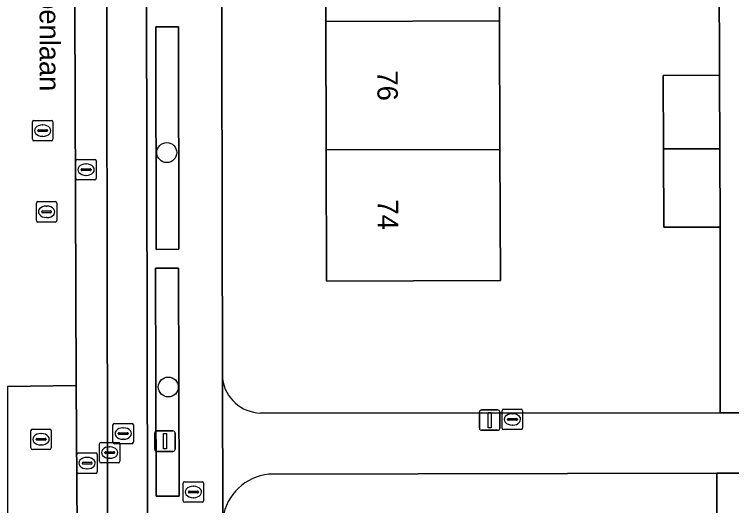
# Model space of a CAD drawing. Extents: x 160732 to 162107, y 387428 to 388479.
# Drawn here: x 161302.41 to 161337.54, y 388133.78 to 388157.87 of the extents above; entities that cross this region are included whole.
import ezdxf

# ---------------------------------------------------------------- set-up
doc = ezdxf.new("R2010")
doc.units = 0
for name, color, linetype in [('IMGEO_Boom', 7, 'Continuous'), ('IMGEO_Brandkraan', 7, 'Continuous'), ('IMGEO_Erf', 7, 'Continuous'), ('IMGEO_Groenvoorziening', 7, 'Continuous'), ('IMGEO_Haag', 7, 'Continuous'), ('IMGEO_Kolk', 7, 'Continuous'), ('IMGEO_Lichtmast', 7, 'Continuous'), ('IMGEO_Openbare_ruimte_label', 7, 'Continuous'), ('IMGEO_Pand', 7, 'Continuous'), ('IMGEO_Pand_nummerreeks', 7, 'Continuous'), ('IMGEO_Parkeervlak_open', 7, 'Continuous'), ('IMGEO_Rijbaan_lokaal_gesloten', 7, 'Continuous'), ('IMGEO_Rijbaan_lokaal_open', 7, 'Continuous'), ('IMGEO_Rioolput', 7, 'Continuous'), ('IMGEO_Voetpad_open', 7, 'Continuous')]:
    doc.layers.add(name, color=color, linetype=linetype)

msp = doc.modelspace()

# ---------------------------------------------------------------- linework, layer by layer
at = {"layer": 'IMGEO_Boom'}
for centre in [(161309.876, 388151.093), (161309.95, 388139.602)]:
    msp.add_circle(centre, 0.489, dxfattribs=at)
at = {"layer": 'IMGEO_Brandkraan'}
for p, q in [((161310.679, 388134.029), (161310.679, 388134.881)), ((161310.754, 388134.955), (161311.606, 388134.955)), ((161311.167, 388134.735), (161311.192, 388134.735)), ((161311.68, 388134.881), (161311.68, 388134.029)), ((161310.938, 388134.449), (161310.938, 388134.461)), ((161311.376, 388134.412), (161310.978, 388134.412)), ((161310.981, 388134.498), (161311.379, 388134.498)), ((161311.422, 388134.461), (161311.422, 388134.449)), ((161311.606, 388133.955), (161310.754, 388133.955)), ((161311.19, 388134.175), (161311.165, 388134.175))]:
    msp.add_line(p, q, dxfattribs=at)
for points in [[(161310.679, 388134.029), (161310.679, 388134.881)], [(161310.754, 388134.955), (161311.606, 388134.955)], [(161311.68, 388134.881), (161311.68, 388134.029)], [(161311.606, 388133.955), (161310.754, 388133.955)]]:
    msp.add_lwpolyline(points, dxfattribs=at)
for centre, radius, start, end in [((161310.756, 388134.879), 0.0765, 91.552, 178.448), ((161310.756, 388134.879), 0.0765, 91.552, 178.448), ((161311.604, 388134.879), 0.0765, 1.552, 88.448), ((161311.604, 388134.879), 0.0765, 1.552, 88.448), ((161310.978, 388134.458), 0.0403, 85.8775, 175.7526), ((161310.975, 388134.448), 0.0366, 178.938, 274.7102), ((161311.379, 388134.455), 0.043, 264.8664, 352.4533), ((161311.383, 388134.46), 0.0386, 1.7309, 96.639), ((161310.756, 388134.031), 0.0765, 181.552, 268.448), ((161310.756, 388134.031), 0.0765, 181.552, 268.448), ((161311.604, 388134.031), 0.0765, 271.552, 358.448), ((161311.604, 388134.031), 0.0765, 271.552, 358.448)]:
    msp.add_arc(centre, radius, start, end, dxfattribs=at)
for centre, major_axis, ratio, start_param, end_param in [((161311.166, 388134.455), (-0.387, 0.002), 0.722429, 4.712389, 7.853982), ((161311.191, 388134.455), (-0.39, 0.002), 0.717154, 1.570796, 4.712389)]:
    msp.add_ellipse(centre, major_axis=major_axis, ratio=ratio, start_param=start_param, end_param=end_param, dxfattribs=at)
at = {"layer": 'IMGEO_Erf'}
msp.add_lwpolyline([(161326.149, 388163.853), (161326.169, 388157.55), (161326.19, 388151.247), (161326.21, 388144.824), (161317.699, 388144.797), (161317.679, 388151.22), (161317.658, 388157.523), (161317.638, 388163.826), (161317.618, 388170.128), (161317.598, 388176.431), (161317.578, 388182.734), (161317.558, 388189.037), (161317.538, 388195.34), (161317.518, 388201.643), (161317.497, 388207.946), (161317.477, 388214.369), (161325.988, 388214.396), (161326.008, 388207.973), (161326.029, 388201.67), (161326.049, 388195.367), (161326.069, 388189.064), (161326.089, 388182.761), (161326.109, 388176.458), (161326.129, 388170.156)], close=True, dxfattribs=at)
for points in [[(161312.453, 388213.235), (161312.6, 388140)], [(161314.465, 388138.324), (161336.971, 388138.331), (161336.968, 388147.441), (161334.208, 388147.432), (161334.196, 388151.272), (161334.184, 388154.877), (161336.945, 388154.885), (161336.927, 388160.047), (161334.167, 388160.038), (161334.155, 388163.878), (161334.143, 388167.483), (161336.904, 388167.491), (161336.887, 388172.652), (161334.127, 388172.643), (161334.115, 388176.483), (161334.103, 388180.088)], [(161335.133, 388111.733), (161336.841, 388111.738), (161336.841, 388114.08), (161334.538, 388114.08), (161334.538, 388120.289), (161336.841, 388120.289), (161336.835, 388122.528), (161335.096, 388122.523), (161335.083, 388126.498), (161335.071, 388130.355), (161336.812, 388130.36), (161336.803, 388135.37), (161314.867, 388135.328)]]:
    msp.add_lwpolyline(points, dxfattribs=at)
for centre, radius, start, end in [((161314.533, 388140.275), 1.953, 188.1068, 268.0037), ((161315.133, 388132.807), 2.535, 96.027, 171.3037)]:
    msp.add_arc(centre, radius, start, end, dxfattribs=at)
at = {"layer": 'IMGEO_Groenvoorziening'}
for points in [[(161310.463, 388146.351), (161310.445, 388157.257), (161309.335, 388157.255), (161309.353, 388146.349)], [(161310.476, 388134.254), (161310.445, 388145.422), (161309.331, 388145.419), (161309.362, 388134.251)]]:
    msp.add_lwpolyline(points, close=True, dxfattribs=at)
at = {"layer": 'IMGEO_Haag'}
for points in [[(161310.463, 388146.351), (161310.445, 388157.257), (161309.335, 388157.255), (161309.353, 388146.349)], [(161310.476, 388134.254), (161310.445, 388145.422), (161309.331, 388145.419), (161309.362, 388134.251)]]:
    msp.add_lwpolyline(points, close=True, dxfattribs=at)
at = {"layer": 'IMGEO_Kolk'}
for p, q in [((161326.374, 388138.513), (161327.226, 388138.513)), ((161326.299, 388137.587), (161326.299, 388138.439)), ((161326.787, 388138.293), (161326.812, 388138.293)), ((161327.3, 388138.439), (161327.3, 388137.587)), ((161326.558, 388138.007), (161326.558, 388138.019)), ((161326.996, 388137.97), (161326.598, 388137.97)), ((161326.601, 388138.056), (161326.999, 388138.056)), ((161327.042, 388138.019), (161327.042, 388138.007)), ((161327.226, 388137.513), (161326.374, 388137.513)), ((161326.81, 388137.733), (161326.785, 388137.733)), ((161306.581, 388135.96), (161306.581, 388136.812)), ((161306.656, 388136.886), (161307.508, 388136.886)), ((161307.582, 388136.812), (161307.582, 388135.96)), ((161306.883, 388136.429), (161307.281, 388136.429)), ((161307.069, 388136.666), (161307.094, 388136.666)), ((161306.84, 388136.38), (161306.84, 388136.392)), ((161307.278, 388136.343), (161306.88, 388136.343)), ((161307.092, 388136.106), (161307.067, 388136.106)), ((161307.324, 388136.392), (161307.324, 388136.38)), ((161307.508, 388135.886), (161306.656, 388135.886))]:
    msp.add_line(p, q, dxfattribs=at)
for points in [[(161326.374, 388138.513), (161327.226, 388138.513)], [(161326.299, 388137.587), (161326.299, 388138.439)], [(161327.3, 388138.439), (161327.3, 388137.587)], [(161327.226, 388137.513), (161326.374, 388137.513)], [(161306.581, 388135.96), (161306.581, 388136.812)], [(161306.656, 388136.886), (161307.508, 388136.886)], [(161307.582, 388136.812), (161307.582, 388135.96)], [(161307.508, 388135.886), (161306.656, 388135.886)]]:
    msp.add_lwpolyline(points, dxfattribs=at)
for centre, radius, start, end in [((161326.376, 388138.437), 0.0765, 91.552, 178.448), ((161326.376, 388138.437), 0.0765, 91.552, 178.448), ((161327.224, 388138.437), 0.0765, 1.552, 88.448), ((161327.224, 388138.437), 0.0765, 1.552, 88.448), ((161326.598, 388138.016), 0.0403, 85.8775, 175.7526), ((161326.595, 388138.006), 0.0366, 178.938, 274.7102), ((161326.999, 388138.013), 0.043, 264.8664, 352.4533), ((161327.003, 388138.018), 0.0386, 1.7309, 96.639), ((161326.376, 388137.589), 0.0765, 181.552, 268.448), ((161326.376, 388137.589), 0.0765, 181.552, 268.448), ((161327.224, 388137.589), 0.0765, 271.552, 358.448), ((161327.224, 388137.589), 0.0765, 271.552, 358.448), ((161306.658, 388136.81), 0.0765, 91.552, 178.448), ((161306.658, 388136.81), 0.0765, 91.552, 178.448), ((161307.506, 388136.81), 0.0765, 1.552, 88.448), ((161307.506, 388136.81), 0.0765, 1.552, 88.448), ((161306.88, 388136.389), 0.0403, 85.8775, 175.7526), ((161307.285, 388136.391), 0.0386, 1.7309, 96.639), ((161306.877, 388136.379), 0.0366, 178.938, 274.7102), ((161307.281, 388136.386), 0.043, 264.8664, 352.4533), ((161306.658, 388135.962), 0.0765, 181.552, 268.448), ((161306.658, 388135.962), 0.0765, 181.552, 268.448), ((161307.506, 388135.962), 0.0765, 271.552, 358.448), ((161307.506, 388135.962), 0.0765, 271.552, 358.448)]:
    msp.add_arc(centre, radius, start, end, dxfattribs=at)
for centre, major_axis, ratio, start_param, end_param in [((161326.786, 388138.013), (-0.387, 0.002), 0.722429, 4.712389, 7.853982), ((161326.811, 388138.013), (-0.39, 0.002), 0.717154, 1.570796, 4.712389), ((161307.068, 388136.386), (-0.387, 0.002), 0.722429, 4.712389, 7.853982), ((161307.093, 388136.386), (-0.39, 0.002), 0.717154, 1.570796, 4.712389)]:
    msp.add_ellipse(centre, major_axis=major_axis, ratio=ratio, start_param=start_param, end_param=end_param, dxfattribs=at)
at = {"layer": 'IMGEO_Lichtmast'}
for p, q in [((161325.188, 388137.58), (161325.188, 388138.38)), ((161325.188, 388138.38), (161325.188, 388137.58)), ((161325.288, 388138.48), (161326.078, 388138.48)), ((161326.078, 388138.48), (161325.288, 388138.48)), ((161326.178, 388138.38), (161326.178, 388137.58)), ((161326.178, 388137.58), (161326.178, 388138.38)), ((161326.078, 388137.48), (161325.288, 388137.48)), ((161325.288, 388137.48), (161326.078, 388137.48)), ((161309.289, 388136.547), (161309.289, 388137.347)), ((161309.289, 388137.347), (161309.289, 388136.547)), ((161309.389, 388137.447), (161310.179, 388137.447)), ((161310.179, 388137.447), (161309.389, 388137.447)), ((161310.279, 388137.347), (161310.279, 388136.547)), ((161310.279, 388136.547), (161310.279, 388137.347)), ((161310.179, 388136.447), (161309.389, 388136.447)), ((161309.389, 388136.447), (161310.179, 388136.447))]:
    msp.add_line(p, q, dxfattribs=at)
for points in [[(161325.608, 388138.355), (161325.758, 388138.355), (161325.758, 388137.605), (161325.608, 388137.605), (161325.608, 388138.355)], [(161309.709, 388137.322), (161309.859, 388137.322), (161309.859, 388136.572), (161309.709, 388136.572), (161309.709, 388137.322)]]:
    msp.add_lwpolyline(points, dxfattribs=at)
for centre, start, end in [((161325.288, 388138.38), 90, 180), ((161325.288, 388138.38), 90, 180), ((161326.078, 388138.38), 0, 90), ((161326.078, 388138.38), 360, 90), ((161325.288, 388137.58), 180, 270), ((161325.288, 388137.58), 180, 270), ((161326.078, 388137.58), 270, 0), ((161326.078, 388137.58), 270, 0), ((161309.389, 388137.347), 90, 180), ((161309.389, 388137.347), 90, 180), ((161310.179, 388137.347), 0, 90), ((161310.179, 388137.347), 360, 90), ((161309.389, 388136.547), 180, 270), ((161309.389, 388136.547), 180, 270), ((161310.179, 388136.547), 270, 0), ((161310.179, 388136.547), 270, 0)]:
    msp.add_arc(centre, 0.1, start, end, dxfattribs=at)
at = {"layer": 'IMGEO_Pand'}
for points in [[(161326.169, 388157.55), (161326.149, 388163.853), (161317.638, 388163.826), (161317.658, 388157.523)], [(161317.658, 388157.523), (161317.679, 388151.22), (161326.19, 388151.247), (161326.169, 388157.55)], [(161336.956, 388151.281), (161336.945, 388154.885), (161334.184, 388154.877), (161334.196, 388151.272)], [(161317.679, 388151.22), (161317.699, 388144.797), (161326.21, 388144.824), (161326.19, 388151.247)], [(161334.196, 388151.272), (161334.208, 388147.432), (161336.968, 388147.441), (161336.956, 388151.281)]]:
    msp.add_lwpolyline(points, close=True, dxfattribs=at)
at = {"layer": 'IMGEO_Parkeervlak_open'}
for points in [[(161306.847, 388212.73), (161307.047, 388087.977)], [(161309.014, 388091.217), (161308.778, 388209.754)]]:
    msp.add_lwpolyline(points, dxfattribs=at)
at = {"layer": 'IMGEO_Rijbaan_lokaal_gesloten'}
for points in [[(161307.047, 388087.977), (161306.847, 388212.73), (161306.826, 388213.638), (161305.426, 388213.64), (161305.369, 388158.215), (161305.432, 388139.667), (161305.805, 388087.926), (161307.047, 388087.929)], [(161305.432, 388139.667), (161302.072, 388139.624), (161302.072, 388087.918), (161305.805, 388087.926)]]:
    msp.add_lwpolyline(points, close=True, dxfattribs=at)
at = {"layer": 'IMGEO_Rijbaan_lokaal_open'}
msp.add_lwpolyline([(161300.417, 388141.607), (161300.431, 388139.603), (161302.072, 388139.624), (161305.432, 388139.667), (161305.369, 388158.215)], dxfattribs=at)
at = {"layer": 'IMGEO_Rioolput'}
for p, q in [((161303.299, 388151.743), (161303.299, 388152.595)), ((161303.374, 388152.669), (161304.226, 388152.669)), ((161304.3, 388152.595), (161304.3, 388151.743)), ((161303.601, 388152.212), (161303.999, 388152.212)), ((161303.787, 388152.449), (161303.812, 388152.449)), ((161303.558, 388152.163), (161303.558, 388152.175)), ((161303.996, 388152.126), (161303.598, 388152.126)), ((161303.81, 388151.889), (161303.785, 388151.889)), ((161304.042, 388152.175), (161304.042, 388152.163)), ((161304.226, 388151.669), (161303.374, 388151.669)), ((161305.424, 388149.83), (161305.424, 388150.682)), ((161305.499, 388150.756), (161306.351, 388150.756)), ((161305.912, 388150.536), (161305.937, 388150.536)), ((161306.425, 388150.682), (161306.425, 388149.83)), ((161305.683, 388150.25), (161305.683, 388150.262)), ((161306.121, 388150.213), (161305.723, 388150.213)), ((161305.726, 388150.299), (161306.124, 388150.299)), ((161306.167, 388150.262), (161306.167, 388150.25)), ((161306.351, 388149.756), (161305.499, 388149.756)), ((161305.935, 388149.976), (161305.91, 388149.976)), ((161303.564, 388148.689), (161304.416, 388148.689)), ((161303.489, 388147.763), (161303.489, 388148.615)), ((161303.977, 388148.469), (161304.002, 388148.469)), ((161304.49, 388148.615), (161304.49, 388147.763)), ((161303.748, 388148.183), (161303.748, 388148.195)), ((161304.186, 388148.146), (161303.788, 388148.146)), ((161303.791, 388148.232), (161304.189, 388148.232)), ((161304.232, 388148.195), (161304.232, 388148.183)), ((161304.416, 388147.689), (161303.564, 388147.689)), ((161304, 388147.909), (161303.975, 388147.909)), ((161307.316, 388137.819), (161308.168, 388137.819)), ((161303.221, 388136.614), (161303.221, 388137.466)), ((161303.296, 388137.54), (161304.148, 388137.54)), ((161304.222, 388137.466), (161304.222, 388136.614)), ((161307.241, 388136.893), (161307.241, 388137.745)), ((161307.729, 388137.599), (161307.754, 388137.599)), ((161308.242, 388137.745), (161308.242, 388136.893)), ((161303.709, 388137.32), (161303.734, 388137.32)), ((161307.5, 388137.313), (161307.5, 388137.325)), ((161307.938, 388137.276), (161307.54, 388137.276)), ((161307.543, 388137.362), (161307.941, 388137.362)), ((161307.984, 388137.325), (161307.984, 388137.313)), ((161303.48, 388137.034), (161303.48, 388137.046)), ((161303.918, 388136.997), (161303.52, 388136.997)), ((161303.523, 388137.083), (161303.921, 388137.083)), ((161303.732, 388136.76), (161303.707, 388136.76)), ((161303.964, 388137.046), (161303.964, 388137.034)), ((161308.168, 388136.819), (161307.316, 388136.819)), ((161307.752, 388137.039), (161307.727, 388137.039)), ((161304.148, 388136.54), (161303.296, 388136.54)), ((161305.472, 388135.443), (161305.472, 388136.295)), ((161305.547, 388136.369), (161306.399, 388136.369)), ((161305.96, 388136.149), (161305.985, 388136.149)), ((161306.473, 388136.295), (161306.473, 388135.443)), ((161305.731, 388135.863), (161305.731, 388135.875)), ((161306.169, 388135.826), (161305.771, 388135.826)), ((161305.774, 388135.912), (161306.172, 388135.912)), ((161306.215, 388135.875), (161306.215, 388135.863)), ((161306.399, 388135.369), (161305.547, 388135.369)), ((161305.983, 388135.589), (161305.958, 388135.589))]:
    msp.add_line(p, q, dxfattribs=at)
for points in [[(161303.299, 388151.743), (161303.299, 388152.595)], [(161303.374, 388152.669), (161304.226, 388152.669)], [(161304.3, 388152.595), (161304.3, 388151.743)], [(161304.226, 388151.669), (161303.374, 388151.669)], [(161305.424, 388149.83), (161305.424, 388150.682)], [(161305.499, 388150.756), (161306.351, 388150.756)], [(161306.425, 388150.682), (161306.425, 388149.83)], [(161306.351, 388149.756), (161305.499, 388149.756)], [(161303.564, 388148.689), (161304.416, 388148.689)], [(161303.489, 388147.763), (161303.489, 388148.615)], [(161304.49, 388148.615), (161304.49, 388147.763)], [(161304.416, 388147.689), (161303.564, 388147.689)], [(161307.316, 388137.819), (161308.168, 388137.819)], [(161303.221, 388136.614), (161303.221, 388137.466)], [(161303.296, 388137.54), (161304.148, 388137.54)], [(161304.222, 388137.466), (161304.222, 388136.614)], [(161307.241, 388136.893), (161307.241, 388137.745)], [(161308.242, 388137.745), (161308.242, 388136.893)], [(161308.168, 388136.819), (161307.316, 388136.819)], [(161304.148, 388136.54), (161303.296, 388136.54)], [(161305.472, 388135.443), (161305.472, 388136.295)], [(161305.547, 388136.369), (161306.399, 388136.369)], [(161306.473, 388136.295), (161306.473, 388135.443)], [(161306.399, 388135.369), (161305.547, 388135.369)]]:
    msp.add_lwpolyline(points, dxfattribs=at)
for centre, radius, start, end in [((161303.376, 388152.593), 0.0765, 91.552, 178.448), ((161303.376, 388152.593), 0.0765, 91.552, 178.448), ((161304.224, 388152.593), 0.0765, 1.552, 88.448), ((161304.224, 388152.593), 0.0765, 1.552, 88.448), ((161303.598, 388152.172), 0.0403, 85.8775, 175.7526), ((161304.003, 388152.174), 0.0386, 1.7309, 96.639), ((161303.595, 388152.162), 0.0366, 178.938, 274.7102), ((161303.999, 388152.169), 0.043, 264.8664, 352.4533), ((161303.376, 388151.745), 0.0765, 181.552, 268.448), ((161303.376, 388151.745), 0.0765, 181.552, 268.448), ((161304.224, 388151.745), 0.0765, 271.552, 358.448), ((161304.224, 388151.745), 0.0765, 271.552, 358.448), ((161305.501, 388150.68), 0.0765, 91.552, 178.448), ((161305.501, 388150.68), 0.0765, 91.552, 178.448), ((161306.349, 388150.68), 0.0765, 1.552, 88.448), ((161306.349, 388150.68), 0.0765, 1.552, 88.448), ((161305.723, 388150.259), 0.0403, 85.8775, 175.7526), ((161305.72, 388150.249), 0.0366, 178.938, 274.7102), ((161306.124, 388150.256), 0.043, 264.8664, 352.4533), ((161306.128, 388150.261), 0.0386, 1.7309, 96.639), ((161305.501, 388149.832), 0.0765, 181.552, 268.448), ((161305.501, 388149.832), 0.0765, 181.552, 268.448), ((161306.349, 388149.832), 0.0765, 271.552, 358.448), ((161306.349, 388149.832), 0.0765, 271.552, 358.448), ((161303.566, 388148.613), 0.0765, 91.552, 178.448), ((161303.566, 388148.613), 0.0765, 91.552, 178.448), ((161304.414, 388148.613), 0.0765, 1.552, 88.448), ((161304.414, 388148.613), 0.0765, 1.552, 88.448), ((161303.788, 388148.192), 0.0403, 85.8775, 175.7526), ((161303.785, 388148.182), 0.0366, 178.938, 274.7102), ((161304.189, 388148.189), 0.043, 264.8664, 352.4533), ((161304.193, 388148.194), 0.0386, 1.7309, 96.639), ((161303.566, 388147.765), 0.0765, 181.552, 268.448), ((161303.566, 388147.765), 0.0765, 181.552, 268.448), ((161304.414, 388147.765), 0.0765, 271.552, 358.448), ((161304.414, 388147.765), 0.0765, 271.552, 358.448), ((161307.318, 388137.743), 0.0765, 91.552, 178.448), ((161307.318, 388137.743), 0.0765, 91.552, 178.448), ((161308.166, 388137.743), 0.0765, 1.552, 88.448), ((161308.166, 388137.743), 0.0765, 1.552, 88.448), ((161303.298, 388137.464), 0.0765, 91.552, 178.448), ((161303.298, 388137.464), 0.0765, 91.552, 178.448), ((161304.146, 388137.464), 0.0765, 1.552, 88.448), ((161304.146, 388137.464), 0.0765, 1.552, 88.448), ((161307.54, 388137.322), 0.0403, 85.8775, 175.7526), ((161307.537, 388137.312), 0.0366, 178.938, 274.7102), ((161307.941, 388137.319), 0.043, 264.8664, 352.4533), ((161307.945, 388137.324), 0.0386, 1.7309, 96.639), ((161303.52, 388137.043), 0.0403, 85.8775, 175.7526), ((161303.517, 388137.033), 0.0366, 178.938, 274.7102), ((161303.921, 388137.04), 0.043, 264.8664, 352.4533), ((161303.925, 388137.045), 0.0386, 1.7309, 96.639), ((161307.318, 388136.895), 0.0765, 181.552, 268.448), ((161307.318, 388136.895), 0.0765, 181.552, 268.448), ((161308.166, 388136.895), 0.0765, 271.552, 358.448), ((161308.166, 388136.895), 0.0765, 271.552, 358.448), ((161303.298, 388136.616), 0.0765, 181.552, 268.448), ((161303.298, 388136.616), 0.0765, 181.552, 268.448), ((161304.146, 388136.616), 0.0765, 271.552, 358.448), ((161304.146, 388136.616), 0.0765, 271.552, 358.448), ((161305.549, 388136.293), 0.0765, 91.552, 178.448), ((161305.549, 388136.293), 0.0765, 91.552, 178.448), ((161306.397, 388136.293), 0.0765, 1.552, 88.448), ((161306.397, 388136.293), 0.0765, 1.552, 88.448), ((161305.771, 388135.872), 0.0403, 85.8775, 175.7526), ((161305.768, 388135.862), 0.0366, 178.938, 274.7102), ((161306.172, 388135.869), 0.043, 264.8664, 352.4533), ((161306.176, 388135.874), 0.0386, 1.7309, 96.639), ((161305.549, 388135.445), 0.0765, 181.552, 268.448), ((161305.549, 388135.445), 0.0765, 181.552, 268.448), ((161306.397, 388135.445), 0.0765, 271.552, 358.448), ((161306.397, 388135.445), 0.0765, 271.552, 358.448)]:
    msp.add_arc(centre, radius, start, end, dxfattribs=at)
for centre, major_axis, ratio, start_param, end_param in [((161303.786, 388152.169), (-0.387, 0.002), 0.722429, 4.712389, 7.853982), ((161303.811, 388152.169), (-0.39, 0.002), 0.717154, 1.570796, 4.712389), ((161305.911, 388150.256), (-0.387, 0.002), 0.722429, 4.712389, 7.853982), ((161305.936, 388150.256), (-0.39, 0.002), 0.717154, 1.570796, 4.712389), ((161303.976, 388148.189), (-0.387, 0.002), 0.722429, 4.712389, 7.853982), ((161304.001, 388148.189), (-0.39, 0.002), 0.717154, 1.570796, 4.712389), ((161307.728, 388137.319), (-0.387, 0.002), 0.722429, 4.712389, 7.853982), ((161307.753, 388137.319), (-0.39, 0.002), 0.717154, 1.570796, 4.712389), ((161303.708, 388137.04), (-0.387, 0.002), 0.722429, 4.712389, 7.853982), ((161303.733, 388137.04), (-0.39, 0.002), 0.717154, 1.570796, 4.712389), ((161305.959, 388135.869), (-0.387, 0.002), 0.722429, 4.712389, 7.853982), ((161305.984, 388135.869), (-0.39, 0.002), 0.717154, 1.570796, 4.712389)]:
    msp.add_ellipse(centre, major_axis=major_axis, ratio=ratio, start_param=start_param, end_param=end_param, dxfattribs=at)
at = {"layer": 'IMGEO_Voetpad_open'}
for points in [[(161312.6, 388140), (161312.453, 388213.235)], [(161308.778, 388209.754), (161309.014, 388091.217)], [(161336.847, 388185.258), (161336.864, 388180.096), (161336.875, 388176.492), (161336.887, 388172.652), (161336.904, 388167.491), (161336.915, 388163.887), (161336.927, 388160.047), (161336.945, 388154.885), (161336.956, 388151.281), (161336.968, 388147.441), (161336.971, 388138.331), (161338.524, 388138.331), (161338.504, 388144.666), (161338.492, 388148.455), (161338.275, 388148.455), (161338.262, 388191.46)], [(161312.6, 388140), (161312.627, 388133.19)], [(161312.781, 388088.859), (161312.627, 388133.19), (161312.6, 388140)], [(161386.467, 388138.421), (161364.255, 388138.437), (161357.892, 388138.184), (161354.467, 388138.336), (161338.524, 388138.331), (161336.971, 388138.331), (161314.465, 388138.324)], [(161314.867, 388135.328), (161336.803, 388135.37), (161338.101, 388135.372), (161364.137, 388135.422), (161386.202, 388135.464)], [(161338.148, 388110.533), (161338.101, 388135.372), (161336.803, 388135.37), (161336.812, 388130.36)]]:
    msp.add_lwpolyline(points, dxfattribs=at)
for points in [[(161310.463, 388146.351), (161309.353, 388146.349), (161309.335, 388157.255), (161310.445, 388157.257)], [(161310.476, 388134.254), (161309.362, 388134.251), (161309.331, 388145.419), (161310.445, 388145.422)]]:
    msp.add_lwpolyline(points, close=True, dxfattribs=at)
for centre, radius, start, end in [((161314.533, 388140.275), 1.953, 188.1068, 268.0037), ((161315.133, 388132.807), 2.535, 96.027, 171.3037)]:
    msp.add_arc(centre, radius, start, end, dxfattribs=at)

# ---------------------------------------------------------------- texts
at = {"layer": 'IMGEO_Openbare_ruimte_label'}
msp.add_text('Antwerpenlaan', height=1, rotation=270.0573, dxfattribs=at).set_placement((161303.644, 388163.019))
at = {"layer": 'IMGEO_Pand_nummerreeks'}
for s, p in [('76', (161320.186, 388155.118)), ('74', (161320.206, 388148.794))]:
    msp.add_text(s, height=1, rotation=270.1828, dxfattribs=at).set_placement(p)

doc.saveas('drawing.dxf')
